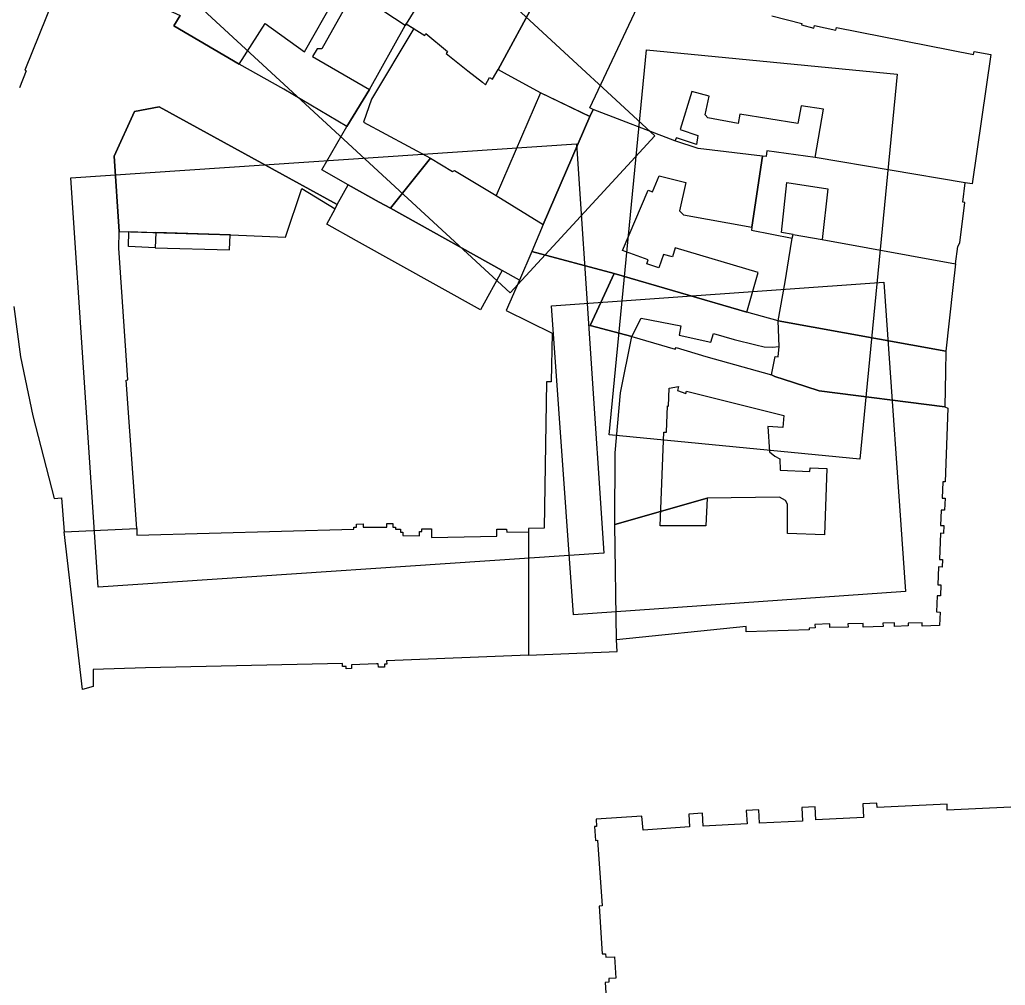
# Model space of a CAD drawing. Extents: x -293619 to -291580, y 30940 to 32770.
# Drawn here: x -291644.024 to -291640.743, y 30966.696 to 30969.911 of the extents above; entities that cross this region are included whole.
import ezdxf

# ---------------------------------------------------------------- set-up
doc = ezdxf.new("R2010")
doc.units = 0
doc.layers.add('RAMKA_I_OPISY', color=7, linetype='Continuous')

msp = doc.modelspace()

# ---------------------------------------------------------------- linework, layer by layer
at = {"layer": 'RAMKA_I_OPISY'}
for points in [[(-291643.1585, 30970.6773), (-291643.6409, 30970.1547), (-291642.3916, 30969.0016), (-291641.9093, 30969.5242)], [(-291642.631, 30970.5117), (-291642.4975, 30970.4123), (-291642.4447, 30970.3729), (-291642.7379, 30969.8979), (-291642.7414, 30969.8919), (-291642.9189, 30970.0093), (-291642.9429, 30969.9723), (-291642.933, 30969.9664), (-291643.0182, 30969.8139), (-291643.0336, 30969.8146), (-291643.0491, 30969.7889), (-291642.8599, 30969.6793), (-291642.9351, 30969.5554), (-291643.145, 30969.6802), (-291643.2933, 30969.7634), (-291643.2075, 30969.8981), (-291643.076, 30969.804), (-291642.9749, 30969.9825), (-291642.9484, 30970.031), (-291642.9082, 30970.0914), (-291642.8631, 30970.1592), (-291642.8195, 30970.223), (-291642.7806, 30970.2798), (-291642.7625, 30970.3063)], [(-291643.6725, 30970.4954), (-291643.8705, 30970.0989), (-291643.8657, 30970.0964), (-291643.4905, 30969.9257), (-291643.511, 30969.8908), (-291643.2933, 30969.7634), (-291643.2075, 30969.8981), (-291643.076, 30969.804), (-291642.9749, 30969.9825), (-291643.1539, 30970.1113), (-291643.2361, 30969.9916), (-291643.411, 30970.0838), (-291643.3179, 30970.2384)], [(-291642.4447, 30970.3729), (-291642.7379, 30969.8979), (-291642.6753, 30969.8592), (-291642.6717, 30969.865), (-291642.5999, 30969.805), (-291642.6048, 30969.7993), (-291642.5317, 30969.741), (-291642.4839, 30969.7029), (-291642.4736, 30969.6947), (-291642.4598, 30969.7188), (-291642.4501, 30969.7131), (-291642.4314, 30969.7453), (-291642.1755, 30970.2173), (-291642.2456, 30970.2571), (-291642.232, 30970.2809), (-291642.2604, 30970.2969), (-291642.2821, 30970.2787), (-291642.4044, 30970.3504), (-291642.3927, 30970.3699), (-291642.4328, 30970.3934)], [(-291642.1755, 30970.2173), (-291642.4314, 30969.7453), (-291642.4116, 30969.7344), (-291642.2914, 30969.669), (-291642.1265, 30969.5892), (-291642.1144, 30969.6122), (-291642.1265, 30969.6176), (-291641.9123, 30970.0726), (-291642.0838, 30970.183), (-291642.0953, 30970.1652), (-291642.1011, 30970.169), (-291642.1477, 30970.199), (-291642.1376, 30970.2181), (-291642.1617, 30970.2306), (-291642.1701, 30970.2144)], [(-291642.9308, 30969.3617), (-291643.0181, 30969.4109), (-291642.9351, 30969.5554), (-291642.8599, 30969.6793), (-291642.7414, 30969.8919), (-291642.7379, 30969.8979), (-291642.7124, 30969.8821), (-291642.8528, 30969.6462), (-291642.8798, 30969.5706), (-291642.6567, 30969.4504), (-291642.7901, 30969.2833), (-291642.8275, 30969.3041)], [(-291641.9372, 30969.811), (-291641.103, 30969.7303), (-291641.2271, 30968.4477), (-291642.0613, 30968.5285)], [(-291642.2899, 30969.6682), (-291642.4377, 30969.326), (-291642.2813, 30969.2294), (-291642.1265, 30969.5892)], [(-291642.9668, 30969.2958), (-291643.5599, 30969.6212), (-291643.6422, 30969.6054), (-291643.7098, 30969.4567), (-291643.6929, 30969.2065), (-291643.3211, 30969.1952), (-291643.1397, 30969.1873), (-291643.0849, 30969.349), (-291642.9744, 30969.2819)], [(-291641.6028, 30968.937), (-291641.5656, 30969.0698), (-291641.8415, 30969.1518), (-291641.8503, 30969.1222), (-291641.8809, 30969.1298), (-291641.896, 30969.0855), (-291641.936, 30969.0979), (-291641.9322, 30969.1115), (-291642.0168, 30969.1429), (-291641.9317, 30969.344), (-291641.9178, 30969.3382), (-291641.8953, 30969.3913), (-291641.8064, 30969.3688), (-291641.8278, 30969.2751), (-291641.8141, 30969.2615), (-291641.5861, 30969.2202), (-291641.5506, 30969.4569), (-291641.7649, 30969.4826), (-291641.8433, 30969.5081), (-291642.1144, 30969.6122), (-291642.1265, 30969.5892), (-291642.2813, 30969.2294), (-291642.3186, 30969.1393), (-291642.0451, 30969.0666)], [(-291642.0792, 30968.1353), (-291643.7627, 30968.0221), (-291643.8544, 30969.385), (-291642.1708, 30969.4982)], [(-291642.6567, 30969.4504), (-291642.5837, 30969.406), (-291642.5765, 30969.4094), (-291642.4377, 30969.326), (-291642.2813, 30969.2294), (-291642.3186, 30969.1393), (-291642.3605, 30969.0439), (-291642.4179, 30969.0758), (-291642.7901, 30969.2833)], [(-291640.876, 30969.3679), (-291641.3756, 30969.4523), (-291641.5366, 30969.4745), (-291641.5393, 30969.4553), (-291641.5506, 30969.4569), (-291641.5861, 30969.2202), (-291641.5874, 30969.211), (-291641.4522, 30969.1843), (-291641.4492, 30969.1962), (-291641.4876, 30969.2024), (-291641.47, 30969.3688), (-291641.334, 30969.3486), (-291641.3529, 30969.1791), (-291640.9084, 30969.0988), (-291640.9011, 30969.1556), (-291640.8936, 30969.1683), (-291640.8773, 30969.303), (-291640.8835, 30969.3035)], [(-291643.0012, 30969.2302), (-291642.9744, 30969.2819), (-291642.9668, 30969.2958), (-291642.9308, 30969.3617), (-291642.8275, 30969.3041), (-291642.7901, 30969.2833), (-291642.4179, 30969.0758), (-291642.4905, 30968.9457), (-291642.9027, 30969.1752)], [(-291643.5729, 30969.1522), (-291643.6626, 30969.156), (-291643.6613, 30969.2055), (-291643.5714, 30969.2028)], [(-291643.3237, 30969.1952), (-291643.5714, 30969.2028), (-291643.5729, 30969.1522), (-291643.3253, 30969.1447)], [(-291640.9084, 30969.0988), (-291640.9171, 30969.0195), (-291640.9401, 30968.808), (-291641.4987, 30968.9081), (-291641.4761, 30969.038), (-291641.4634, 30969.1148), (-291641.4522, 30969.1843), (-291641.4492, 30969.1962), (-291641.3529, 30969.1791)], [(-291641.9856, 30968.8561), (-291642.1244, 30968.8932), (-291642.1026, 30968.9407), (-291642.0451, 30969.0666), (-291642.3186, 30969.1393), (-291642.3605, 30969.0439), (-291642.4045, 30968.9432), (-291642.2518, 30968.8677), (-291642.2549, 30968.7054), (-291642.2704, 30968.7057), (-291642.2779, 30968.2184), (-291642.3304, 30968.2169), (-291642.3305, 30967.7954), (-291642.0354, 30967.8071), (-291642.0375, 30967.8463), (-291642.043, 30968.2299), (-291642.0421, 30968.4693), (-291642.0235, 30968.6693)], [(-291641.5187, 30968.821), (-291641.4954, 30968.8226), (-291641.4987, 30968.9081), (-291641.6028, 30968.937), (-291642.0451, 30969.0666), (-291642.1026, 30968.9407), (-291642.1244, 30968.8932), (-291641.9856, 30968.8561), (-291641.9546, 30968.9179), (-291641.8226, 30968.8915), (-291641.8289, 30968.8606), (-291641.7227, 30968.8372), (-291641.7147, 30968.8668), (-291641.6458, 30968.8467), (-291641.5736, 30968.8283), (-291641.546, 30968.822)], [(-291641.0745, 30968.0075), (-291642.1805, 30967.9294), (-291642.2532, 30968.959), (-291641.1472, 30969.037)], [(-291640.9401, 30968.808), (-291640.9416, 30968.7382), (-291640.9441, 30968.6227), (-291641.3621, 30968.676), (-291641.4481, 30968.7034), (-291641.5095, 30968.723), (-291641.5214, 30968.7287), (-291641.5087, 30968.7896), (-291641.4992, 30968.7885), (-291641.4954, 30968.8226), (-291641.4987, 30968.9081)], [(-291640.9441, 30968.6227), (-291640.9339, 30968.6183), (-291640.9431, 30968.3722), (-291640.951, 30968.3725), (-291640.953, 30968.3186), (-291640.9431, 30968.3183), (-291640.9447, 30968.2778), (-291640.9561, 30968.2782), (-291640.958, 30968.2273), (-291640.9471, 30968.2269), (-291640.9479, 30968.2007), (-291640.9584, 30968.201), (-291640.9617, 30968.1144), (-291640.9514, 30968.1141), (-291640.9523, 30968.0887), (-291640.9655, 30968.0892), (-291640.9677, 30968.03), (-291640.9574, 30968.0297), (-291640.9587, 30967.9929), (-291640.9698, 30967.9932), (-291640.9718, 30967.9392), (-291640.9598, 30967.9388), (-291640.9615, 30967.8939), (-291641.0193, 30967.892), (-291641.0196, 30967.9031), (-291641.0665, 30967.9016), (-291641.0661, 30967.8926), (-291641.1113, 30967.8912), (-291641.1117, 30967.9028), (-291641.1501, 30967.9016), (-291641.1497, 30967.8909), (-291641.2157, 30967.8888), (-291641.216, 30967.9011), (-291641.2667, 30967.8995), (-291641.2663, 30967.889), (-291641.3266, 30967.8869), (-291641.3271, 30967.8991), (-291641.3764, 30967.8976), (-291641.3761, 30967.8863), (-291641.3954, 30967.8855), (-291641.3954, 30967.8801), (-291641.6053, 30967.8734), (-291641.6058, 30967.8904), (-291642.0375, 30967.8463), (-291642.043, 30968.2299), (-291641.7354, 30968.3183), (-291641.7398, 30968.2258), (-291641.8917, 30968.2258), (-291641.88, 30968.5377), (-291641.871, 30968.5374), (-291641.8677, 30968.625), (-291641.8642, 30968.6249), (-291641.862, 30968.6849), (-291641.8311, 30968.6894), (-291641.8344, 30968.6762), (-291641.8063, 30968.667), (-291641.8039, 30968.6745), (-291641.4801, 30968.5936), (-291641.4832, 30968.5532), (-291641.533, 30968.5571), (-291641.5274, 30968.4725), (-291641.5098, 30968.4581), (-291641.4933, 30968.4494), (-291641.4922, 30968.4108), (-291641.3929, 30968.4073), (-291641.3925, 30968.4187), (-291641.3372, 30968.4167), (-291641.3451, 30968.196), (-291641.4673, 30968.2003), (-291641.4675, 30968.2984), (-291641.4743, 30968.3099), (-291641.4945, 30968.3213), (-291641.7354, 30968.3183), (-291642.043, 30968.2299), (-291642.0421, 30968.4693), (-291642.0235, 30968.6693), (-291641.9856, 30968.8561), (-291641.8422, 30968.8142), (-291641.8387, 30968.8201), (-291641.74, 30968.7893), (-291641.5214, 30968.7287), (-291641.5095, 30968.723), (-291641.4481, 30968.7034), (-291641.3621, 30968.676)], [(-291642.3305, 30967.7954), (-291642.8028, 30967.7762), (-291642.8023, 30967.7657), (-291642.8101, 30967.7654), (-291642.8096, 30967.7557), (-291642.8299, 30967.7549), (-291642.8304, 30967.7662), (-291642.8368, 30967.7659), (-291642.9196, 30967.7626), (-291642.9191, 30967.7508), (-291642.9375, 30967.75), (-291642.9378, 30967.7578), (-291642.9494, 30967.7576), (-291642.95, 30967.7673), (-291643.6053, 30967.753), (-291643.7794, 30967.7481), (-291643.7802, 30967.6913), (-291643.8148, 30967.6813), (-291643.8765, 30968.2058), (-291643.6338, 30968.2166), (-291643.6338, 30968.1952), (-291642.9118, 30968.2152), (-291642.9119, 30968.2213), (-291642.9024, 30968.2216), (-291642.9027, 30968.2317), (-291642.8812, 30968.2323), (-291642.8809, 30968.222), (-291642.8064, 30968.2218), (-291642.8017, 30968.2217), (-291642.8017, 30968.2334), (-291642.7816, 30968.2333), (-291642.7817, 30968.2212), (-291642.773, 30968.2211), (-291642.773, 30968.215), (-291642.7567, 30968.215), (-291642.7568, 30968.2048), (-291642.7481, 30968.2048), (-291642.7481, 30968.1933), (-291642.6935, 30968.1931), (-291642.6935, 30968.2071), (-291642.6853, 30968.2071), (-291642.6853, 30968.2163), (-291642.6536, 30968.2162), (-291642.6537, 30968.1867), (-291642.4353, 30968.191), (-291642.4358, 30968.2146), (-291642.403, 30968.2152), (-291642.4028, 30968.2051), (-291642.3304, 30968.2065)]]:
    msp.add_lwpolyline(points, close=True, dxfattribs=at)
for points in [[(-291643.8657, 30970.0964), (-291644.0069, 30969.7429), (-291644.0028, 30969.7412), (-291644.0247, 30969.6839)], [(-291641.5203, 30969.9238), (-291641.42, 30969.8987), (-291641.4213, 30969.8938), (-291641.3802, 30969.8835), (-291641.378, 30969.8925), (-291641.3064, 30969.8768), (-291641.3045, 30969.8849), (-291640.8481, 30969.7953), (-291640.8459, 30969.8059), (-291640.7908, 30969.7951), (-291640.8532, 30969.3652), (-291640.876, 30969.3679), (-291641.3756, 30969.4523), (-291641.3477, 30969.6131), (-291641.4223, 30969.625), (-291641.433, 30969.5655), (-291641.6267, 30969.5969), (-291641.6317, 30969.5662), (-291641.7334, 30969.5846), (-291641.7424, 30969.5945), (-291641.7285, 30969.6569), (-291641.7859, 30969.6725), (-291641.8253, 30969.5461), (-291641.7662, 30969.5255), (-291641.7703, 30969.496), (-291641.8376, 30969.5181), (-291641.8433, 30969.5081), (-291642.1144, 30969.6122), (-291642.1265, 30969.6176), (-291641.9123, 30970.0726)], [(-291644.0439, 30968.9562), (-291644.022, 30968.789), (-291643.9809, 30968.5918), (-291643.9092, 30968.3167), (-291643.8854, 30968.3197), (-291643.8765, 30968.2058), (-291643.6338, 30968.2166), (-291643.6704, 30968.7112), (-291643.6639, 30968.7116), (-291643.6944, 30969.15), (-291643.6929, 30969.2065), (-291643.7098, 30969.4567), (-291643.6422, 30969.6054), (-291643.5599, 30969.6212), (-291642.9668, 30969.2958), (-291642.9308, 30969.3617), (-291643.0181, 30969.4109), (-291642.9351, 30969.5554), (-291643.1446, 30969.68), (-291643.2933, 30969.7634), (-291643.511, 30969.8908), (-291643.4905, 30969.9257)], [(-291640.7239, 30967.2888), (-291640.9358, 30967.2793), (-291640.9366, 30967.2988), (-291641.1695, 30967.2885), (-291641.1703, 30967.3026), (-291641.2165, 30967.3007), (-291641.2146, 30967.2542), (-291641.3734, 30967.2474), (-291641.3753, 30967.2904), (-291641.42, 30967.2882), (-291641.4181, 30967.2423), (-291641.5609, 30967.236), (-291641.5628, 30967.2807), (-291641.6055, 30967.278), (-291641.6026, 30967.2336), (-291641.7481, 30967.2255), (-291641.7505, 30967.2688), (-291641.7965, 30967.2663), (-291641.7941, 30967.2233), (-291641.9485, 30967.2128), (-291641.9523, 30967.2588), (-291642.1054, 30967.2487), (-291642.1038, 30967.2252), (-291642.1106, 30967.2247), (-291642.1072, 30967.1785), (-291642.1002, 30967.1791), (-291642.0846, 30966.9601), (-291642.0952, 30966.9593), (-291642.085, 30966.8003), (-291642.0734, 30966.801), (-291642.0727, 30966.7894), (-291642.044, 30966.7912), (-291642.0394, 30966.7197), (-291642.0632, 30966.7182), (-291642.0624, 30966.7063), (-291642.0748, 30966.7056), (-291642.0659, 30966.5692)]]:
    msp.add_lwpolyline(points, dxfattribs=at)

doc.saveas('drawing.dxf')
